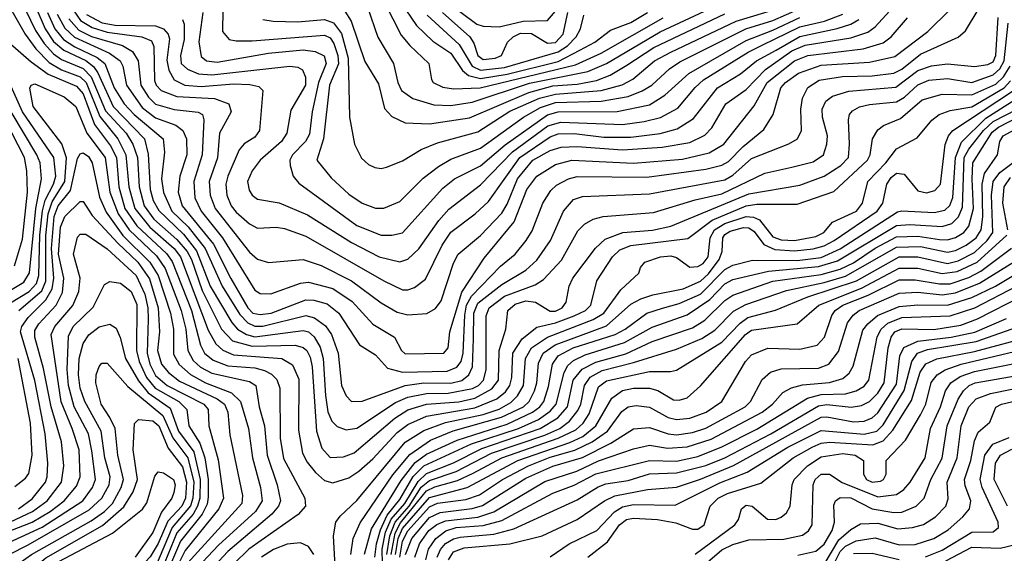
# Model space of a CAD drawing. Extents: x 997026 to 1115308, y 536381 to 619039.
# Tile 331 of 484: x 1024529 to 1028197, y 601369 to 603359. Entities that reach past the tile are written whole.
import ezdxf

# ---------------------------------------------------------------- set-up
doc = ezdxf.new("R2010")
doc.units = 0

msp = doc.modelspace()

# ---------------------------------------------------------------- linework, layer by layer
at = {"layer": '0CON20XD'}
for points in [[(1025857, 603485), (1025950.5, 603300.5), (1025981.9, 603261.9), (1026053.6, 603195), (1026062.5, 603135), (1026068.9, 603125), (1026105, 603106.8), (1026145, 603100.2), (1026244.3, 603104.3), (1026599.4, 603190.6), (1026695, 603233.8), (1026926.1, 603365)], [(1024485, 603417.6), (1024549.3, 603305), (1024589.8, 603249.8), (1024639.3, 603199.3), (1024685, 603171.1), (1024755, 603145.3), (1024776.4, 603125), (1024827.9, 602997.9), (1024895.1, 602915), (1024925.1, 602855.1), (1024935.1, 602735), (1024957.6, 602655), (1025013.8, 602585), (1025104, 602505), (1025128, 602475), (1025231.3, 602201.3), (1025260, 602150), (1025286.4, 602126.4), (1025325, 602109.2), (1025505.1, 602095.1), (1025545, 602072), (1025568.3, 602018.3), (1025567.9, 601827.9), (1025582.5, 601742.5), (1025599.4, 601709.4), (1025631.1, 601671.1), (1025665, 601640.8), (1025695, 601631.8), (1025755, 601651.1), (1025792.6, 601675), (1025845, 601722), (1025935, 601819.2), (1025975, 601849.5), (1026045, 601880.5), (1026225, 601911.2), (1026306.3, 601945), (1026338.1, 601971.9), (1026355, 601995.3), (1026362.7, 602025), (1026365.9, 602115), (1026400.9, 602169.1), (1026455, 602212.3), (1026525, 602228.9), (1026594.7, 602255), (1026636.2, 602275), (1026656.6, 602295), (1026679.3, 602385), (1026737.1, 602475), (1026765, 602500.6), (1026805, 602516.7), (1027017.2, 602542.8), (1027108.6, 602611.4), (1027235, 602664.3), (1027275, 602670.5), (1027425, 602671), (1027561.3, 602718.7), (1027687.2, 602835), (1027696.8, 602855), (1027705.3, 602915), (1027725, 602947.7), (1027746.4, 602963.6), (1027809.3, 602990.7), (1027890.3, 603059.7), (1027965, 603080.8), (1028075, 603078.1), (1028165, 603118), (1028194.1, 603145.9), (1028218.1, 603185)], [(1024588.8, 603405), (1024623.5, 603325), (1024655, 603277.4), (1024693, 603245), (1024775, 603206.9), (1024804.6, 603184.6), (1024820.7, 603160.7), (1024877.7, 603035), (1024993.8, 602915), (1025007.8, 602857.8), (1025015.7, 602725), (1025026.8, 602685), (1025047, 602647), (1025139.3, 602559.3), (1025187.4, 602497.4), (1025239.2, 602365), (1025319.3, 602229.3), (1025340, 602205), (1025374.5, 602184.5), (1025405, 602176.4), (1025585, 602200.3), (1025605, 602194.8), (1025626, 602176), (1025647.9, 602137.9), (1025659.9, 602095), (1025667.7, 601957.7), (1025677.1, 601897.1), (1025691.7, 601861.7), (1025711.5, 601841.5), (1025745, 601829.2), (1025785, 601836.1), (1025928.9, 601931.1), (1025975, 601952), (1026045, 601965.1), (1026125, 601966), (1026215.9, 601984.1), (1026238.1, 601995), (1026256.9, 602015), (1026266.3, 602053.7), (1026266.6, 602255), (1026277.2, 602285), (1026335, 602328.4), (1026449.6, 602370.4), (1026480.4, 602389.6), (1026547.5, 602462.5), (1026608.6, 602571.4), (1026633.3, 602596.7), (1026665.6, 602614.4), (1026702, 602625), (1026889.8, 602640.2), (1027045, 602687.1), (1027145, 602709.1), (1027305, 602786), (1027405, 602808.4)], [(1024728.4, 603395), (1024755.6, 603355), (1024799, 603329), (1024855, 603312), (1024984.4, 603295), (1025019.5, 603279.5), (1025028.3, 603258.3), (1025031.4, 603131.4), (1025037, 603115), (1025056.5, 603095), (1025115, 603072.7), (1025255.1, 603065.1), (1025308.7, 603045), (1025317.4, 603015), (1025273.8, 602935), (1025266.2, 602843.8), (1025235.5, 602755), (1025238.1, 602705), (1025257, 602655), (1025385, 602492.5), (1025415, 602465.3), (1025456, 602454), (1025585, 602464.3), (1025652.4, 602442.4), (1025765, 602385.5), (1025875, 602302.5), (1025935, 602268.5), (1025975, 602258.5), (1026046.1, 602263.9), (1026077.7, 602282.3), (1026099, 602311), (1026145, 602451.1), (1026162.4, 602485), (1026245, 602553.9), (1026325, 602637), (1026345, 602670.9), (1026382.9, 602765), (1026440.4, 602835), (1026505, 602870.9), (1026546.6, 602883.4), (1026605, 602886.3), (1026775, 602873), (1026922.8, 602882.8), (1027025, 602900.9), (1027081.4, 602928.6), (1027106.6, 602955), (1027159.5, 603045), (1027235, 603097.8), (1027306.9, 603173.1), (1027405, 603242), (1027455, 603263.9), (1027625, 603290.7), (1027687.8, 603312.2), (1027715, 603331.6), (1027782.7, 603405)], [(1025285.5, 603395), (1025284.7, 603315), (1025309.4, 603285), (1025335, 603279.1), (1025395, 603279.7), (1025665, 603300.3), (1025685, 603291.1), (1025699.4, 603269.4), (1025714, 603225), (1025716.3, 603193.7), (1025682.8, 603115), (1025660.6, 602915), (1025635.4, 602835), (1025689.5, 602769.5), (1025755, 602708.2), (1025805, 602674.7), (1025855, 602655.8), (1025885, 602655.8), (1025945, 602680.3), (1026032, 602768), (1026088.5, 602811.5), (1026135, 602838), (1026245, 602879.5), (1026406, 602995), (1026468.5, 603031.5), (1026525, 603049.3), (1026695, 603054.5), (1026795, 603071.9), (1026847.2, 603092.8), (1026883.8, 603115), (1026949.5, 603175), (1026988.6, 603201.4), (1027234.3, 603325), (1027335, 603355.5), (1027487.6, 603422.4)], [(1025824.9, 603404.9), (1025863.3, 603293.3), (1025921.8, 603195), (1025937.8, 603125), (1025951.7, 603095), (1025993.5, 603065), (1026071.6, 603041.6), (1026135, 603038.4), (1026215, 603050.9), (1026428.6, 603121.4), (1026645, 603165.5), (1026714.8, 603195), (1026915, 603313.3), (1027133.2, 603415)], [(1026168.5, 603388.5), (1026231.4, 603341.4), (1026255, 603334.3), (1026315, 603332), (1026405, 603352.7), (1026494.8, 603355.2), (1026546.4, 603415)], [(1024550.8, 603395), (1024588.5, 603318.5), (1024619.9, 603269.8), (1024655, 603231.3), (1024685, 603210.6), (1024765, 603176.4), (1024795.4, 603145.4), (1024849.3, 603019.3), (1024925.9, 602935), (1024950.9, 602895), (1024967.8, 602845), (1024973.9, 602735), (1024993.4, 602665), (1025029, 602615), (1025115, 602539.1), (1025153.1, 602495), (1025168.8, 602465), (1025208.6, 602348.6), (1025280.7, 602205), (1025321.6, 602161.6), (1025395, 602141.5), (1025555, 602145.1), (1025585, 602136.5), (1025598.5, 602125), (1025611.1, 602101.1), (1025618.8, 602065), (1025634.4, 601824.4), (1025655, 601760.8), (1025685, 601726.3), (1025735, 601728.9), (1025775, 601744.4), (1025926.9, 601873.1), (1025975, 601903.8), (1026044.6, 601925.4), (1026165, 601934.4), (1026225, 601948), (1026287.6, 601982.4), (1026312.2, 602015), (1026315.1, 602124.9), (1026340.4, 602205), (1026347.6, 602275), (1026375, 602297.6), (1026415, 602310), (1026450.8, 602305), (1026505, 602272.6), (1026525, 602272.6), (1026549.8, 602285), (1026564.3, 602305), (1026575.8, 602365), (1026589.5, 602395), (1026673.7, 602506.3), (1026710, 602540), (1026775.1, 602564.9), (1026885.9, 602574.1), (1026955, 602589.2), (1027245, 602709.9), (1027435, 602742.1), (1027525.3, 602774.7), (1027587.1, 602815), (1027616, 602845), (1027620, 602895), (1027615.8, 602985), (1027620.4, 603005), (1027631.4, 603018.6), (1027656.9, 603033.1), (1027695, 603042.8), (1027795, 603052.3), (1027825, 603070.1), (1027875, 603115.1), (1027915, 603132.7), (1027985, 603139.1), (1028075, 603124.9), (1028155, 603152.9), (1028179.9, 603175), (1028196.3, 603205), (1028210.5, 603345)], [(1024632.2, 603385), (1024659.9, 603325), (1024692.4, 603285), (1024735, 603257.8), (1024818.1, 603218.1), (1024845.7, 603195.7), (1024881.6, 603105), (1024918.2, 603045), (1024955, 603004.6), (1025063.1, 602915), (1025068.6, 602865), (1025057.3, 602765), (1025065.2, 602714.8), (1025096.1, 602645), (1025156.9, 602586.9), (1025219.9, 602505), (1025283, 602365), (1025349.7, 602259.7), (1025378.8, 602228.8), (1025405, 602216.2), (1025435, 602216.2), (1025595, 602255.4), (1025627.3, 602247.3), (1025667.8, 602217.8), (1025690, 602185), (1025716, 602116), (1025728.1, 601995), (1025745, 601956.4), (1025765, 601934.7), (1025805, 601936.3), (1025965.5, 601994.5), (1026035, 602004.3), (1026135, 602003.3), (1026175.9, 602014.1), (1026201.6, 602035), (1026215.3, 602064.7), (1026219, 602169), (1026220.3, 602265), (1026235, 602302.2), (1026325, 602371.5), (1026414.7, 602425), (1026455, 602462.2), (1026506.5, 602535), (1026554.8, 602645), (1026591.5, 602688.5), (1026625, 602699.4), (1026875, 602709.8), (1027155, 602761.5), (1027185, 602779.4), (1027255, 602841.2), (1027394.4, 602895.6), (1027426.4, 602915), (1027440.6, 602945), (1027438.3, 603025), (1027445.4, 603065.4)], [(1024668.7, 603378.7), (1024697.3, 603327.3), (1024733.5, 603293.5), (1024863.9, 603233.9), (1024903.7, 603205), (1024913.9, 603185), (1024926.9, 603115), (1024985, 603031), (1025035, 602992.3), (1025111.1, 602965), (1025136.9, 602945), (1025151, 602915), (1025152.3, 602855), (1025125.1, 602774.9), (1025119.6, 602715), (1025134.9, 602665), (1025251.2, 602521.2), (1025315, 602393.9), (1025378.5, 602285), (1025397.7, 602265), (1025425, 602259), (1025466.4, 602265), (1025595, 602314.2), (1025625, 602312.9), (1025675, 602299.7), (1025717.8, 602265), (1025795, 602146.7), (1025855, 602108.8), (1025899, 602059), (1025955, 602044.6), (1026121.5, 602048.5), (1026157.3, 602062.7), (1026173.3, 602085), (1026181.5, 602115), (1026186.6, 602256.6), (1026193.9, 602295), (1026212.2, 602327.8), (1026320.6, 602439.4), (1026374.2, 602485), (1026416.2, 602535), (1026438.3, 602571.7), (1026477.3, 602675), (1026507.9, 602722.1), (1026528.1, 602741.9), (1026572.7, 602765), (1026605, 602773.9), (1026865, 602772.1), (1027085, 602801.4), (1027145, 602815.7), (1027169.5, 602830.5), (1027224, 602886), (1027301.4, 602948.7), (1027335.7, 603005), (1027364.4, 603105), (1027381.9, 603125), (1027430.6, 603159.4), (1027515, 603189.3), (1027695, 603199.9), (1027788.9, 603221.1), (1027911.8, 603315), (1027993.8, 603395)], [(1024778.2, 603378.2), (1024836.7, 603346.7), (1024885, 603338.3), (1025035, 603335.7), (1025064.9, 603324.9), (1025082.5, 603305), (1025086.9, 603286.9), (1025077.5, 603207.5), (1025085, 603170.4), (1025105, 603134.4), (1025144.4, 603115), (1025205, 603108.9), (1025325, 603120), (1025386.9, 603116.9), (1025419.3, 603109.3), (1025434.4, 603095), (1025421.8, 602945), (1025405, 602920.7), (1025364.8, 602895.2), (1025347, 602873), (1025304.2, 602775), (1025297.2, 602745), (1025300.8, 602705), (1025316.5, 602665), (1025335, 602641), (1025385, 602597.6), (1025415, 602581.2), (1025485, 602584.8), (1025515, 602580), (1025595, 602551.3), (1025885, 602385.2), (1025955, 602351.6), (1025975, 602351.6), (1025999.3, 602360.7), (1026040.7, 602390.7), (1026102.4, 602517.6), (1026135, 602566.2), (1026225.7, 602634.3), (1026275, 602680.5), (1026392.4, 602845), (1026505, 602922.4), (1026535, 602932.6), (1026595, 602934), (1026705, 602921), (1026805, 602920.7), (1026915, 602933.8), (1026978.5, 602951.5), (1027039.4, 602990.6), (1027128.6, 603105), (1027213.7, 603156.3), (1027274, 603205), (1027346.2, 603245), (1027435, 603296.4), (1027574.4, 603325.6), (1027625, 603341.9), (1027655, 603359.5)], [(1025135, 603359.6), (1025142, 603342), (1025141.5, 603285), (1025127.9, 603225), (1025131.2, 603195), (1025153.7, 603173.7), (1025195, 603157.2), (1025245, 603153.4), (1025534.8, 603184.7), (1025565, 603182), (1025582.1, 603172.1), (1025593.7, 603143.7), (1025593.7, 603115), (1025539.2, 603020.8), (1025523.8, 602935), (1025504.7, 602905), (1025425.4, 602835), (1025395, 602794.6), (1025377.5, 602755), (1025383.5, 602723.5), (1025395, 602704.6), (1025415, 602689.7), (1025495, 602675.3), (1025600.8, 602630.8), (1025765, 602527.6), (1025867.5, 602475), (1025945, 602456.3), (1025975, 602465.3), (1026015.4, 602504.6), (1026090, 602610), (1026127.7, 602652.3), (1026245, 602742.8), (1026364.4, 602865.6), (1026496.9, 602963.1), (1026545, 602976.1), (1026775, 602968.4), (1026855, 602978.5), (1026916.5, 602993.5), (1026981, 603029), (1027044.7, 603105.3), (1027076, 603134), (1027242.4, 603237.6), (1027295, 603263.1), (1027435, 603332.2), (1027526.6, 603353.4), (1027595, 603378.6)], [(1025211.5, 603385), (1025196.6, 603276.6), (1025205, 603221.8), (1025225, 603204.8), (1025265, 603200.7), (1025455.8, 603234.2), (1025585.6, 603245.6), (1025630.3, 603240.3), (1025663.6, 603223.6), (1025670.2, 603195), (1025641.6, 603125), (1025618.4, 603015), (1025608.5, 602931.5), (1025593.7, 602905), (1025545.2, 602855), (1025535.6, 602835), (1025536.1, 602815), (1025548.2, 602775), (1025569, 602749), (1025785, 602591.3), (1025875, 602555.7), (1025914.8, 602555.2), (1025955, 602564.1), (1026105, 602731.1), (1026148.9, 602765), (1026245, 602813.2), (1026337.8, 602892.2), (1026495, 603004.3), (1026535, 603014.7), (1026754, 603016), (1026875, 603040.6), (1026932.3, 603077.7), (1027022, 603158), (1027235, 603281.2), (1027335, 603319.4), (1027435, 603366.8)], [(1025435, 603359.3), (1025473, 603353), (1025565, 603350.3), (1025665, 603358.8), (1025697.4, 603347.4), (1025727.5, 603307.5), (1025753.1, 603215), (1025757.5, 602995), (1025776.5, 602895), (1025801.9, 602841.9), (1025828.3, 602818.3), (1025852.5, 602807.5), (1025875, 602803.5), (1025895, 602808.5), (1025955, 602832.9), (1026025, 602874.2), (1026085, 602900), (1026235, 602940.3), (1026355, 603017.1), (1026465, 603066.3), (1026525, 603081.3), (1026695, 603094.1), (1026773.7, 603116.3), (1026812.6, 603137.4), (1026893.3, 603205), (1026955, 603237.6), (1027197.4, 603352.6), (1027358.5, 603401.5)], [(1025739.8, 603389.8), (1025763.4, 603353.4), (1025815, 603202.5), (1025865, 603119.4), (1025887.7, 603027.7), (1025915, 602997.7), (1025965, 602974.1), (1026055, 602970.4), (1026205, 602993.1), (1026425, 603087.1), (1026515, 603111.4), (1026605, 603118.1), (1026678, 603132), (1026728.8, 603151.2), (1026790.7, 603189.3), (1026891.6, 603255), (1027155, 603380.8)], [(1025966.8, 603395), (1026006.9, 603336.9), (1026068.6, 603278.6), (1026135, 603234.2), (1026179, 603169), (1026200.3, 603150.3), (1026245, 603139.8), (1026345, 603155.5), (1026535, 603202.9), (1026615.2, 603245), (1026671.8, 603275), (1026730, 603320), (1026805, 603347.9), (1026867.4, 603385)], [(1026047.2, 603375), (1026166, 603266), (1026214.7, 603185), (1026245, 603170.7), (1026335, 603180), (1026535, 603238.1), (1026569.2, 603260.8), (1026601.8, 603295), (1026617.5, 603325), (1026630, 603375)], [(1026104.2, 603385), (1026205.2, 603295), (1026220.7, 603270.7), (1026235.2, 603225), (1026255, 603210), (1026300, 603215), (1026323.5, 603225), (1026345.9, 603275), (1026367.1, 603295), (1026395, 603308.7), (1026435, 603306.7), (1026495, 603271), (1026525, 603273.5), (1026553.7, 603305), (1026571, 603385)], [(1027405, 602808.4), (1027485, 602828.7), (1027522.7, 602855), (1027535.6, 602894.4), (1027537.6, 602925), (1027519.6, 602995), (1027517.8, 603025), (1027531.9, 603055), (1027556.8, 603073.2), (1027617.7, 603092.3), (1027792.8, 603107.2), (1027875, 603169.2), (1027925, 603187.1), (1027985, 603194.2), (1028085, 603183.9), (1028135, 603191.6), (1028155, 603201.1), (1028165.5, 603225), (1028173.2, 603366.8)], [(1027445.4, 603065.4), (1027464.5, 603105.5), (1027507.2, 603132.8), (1027593.5, 603146.5), (1027705, 603148.8), (1027785, 603158.9), (1027815, 603174.3), (1027885, 603229.7), (1028025, 603293.3), (1028052.4, 603317.6), (1028099.8, 603395)], [(1024712.2, 603362.2), (1024749.4, 603319.4), (1024796.4, 603296.4), (1024912.2, 603262.2), (1024949.8, 603239.8), (1024970.8, 603205), (1024980.1, 603115), (1025009.2, 603069.2), (1025035, 603043.1), (1025105, 603024.3), (1025193.4, 603013.4), (1025210, 603005), (1025215.3, 602985.3), (1025208.5, 602855), (1025177.4, 602755), (1025181.5, 602695), (1025204.9, 602645), (1025284.9, 602545), (1025405, 602350.4), (1025425, 602337.3), (1025465, 602337.2), (1025575, 602377), (1025605, 602380.7), (1025695, 602356.1), (1025768.1, 602308.1), (1025845, 602223.5), (1025925.3, 602175.3), (1025951.3, 602125), (1025965, 602112.9), (1026108.6, 602115), (1026125.3, 602135), (1026131.1, 602195), (1026176.6, 602343.4), (1026259.8, 602470.2), (1026371.5, 602605), (1026417.5, 602725), (1026455.2, 602775), (1026525, 602819.1), (1026586.2, 602835), (1026815, 602823.8), (1026998.3, 602838.3), (1027097.2, 602862.8), (1027152.1, 602895), (1027265, 603037.1), (1027313.5, 603125), (1027415.6, 603205), (1027464.9, 603225.1), (1027670.6, 603249.4), (1027745, 603272.3), (1027774.8, 603295), (1027836.1, 603365)], [(1024485, 603277.7), (1024572, 603202), (1024635.6, 603155.6), (1024740.2, 603110.2), (1024765, 603081.7), (1024808.2, 602968.2), (1024867.7, 602887.7), (1024890.3, 602845), (1024898.7, 602735), (1024921.1, 602655), (1024965, 602590.6), (1025076.4, 602486.4), (1025097.2, 602457.2), (1025169.4, 602275), (1025202.5, 602145), (1025217.2, 602115), (1025249.2, 602089.2), (1025305, 602068.2), (1025405, 602060.4), (1025440.7, 602050.7), (1025467.3, 602037.3), (1025487.3, 602017.3), (1025497.8, 601985), (1025499.2, 601799.2), (1025512.3, 601722.3), (1025591.4, 601575), (1025594.1, 601545), (1025566.5, 601513.5), (1025382.8, 601385), (1025271.4, 601275)], [(1024495, 602303.1), (1024565, 602345.1), (1024592.2, 602375), (1024600.7, 602405), (1024604.3, 602555), (1024613.8, 602646.2), (1024623.8, 602686.2), (1024655, 602745.3), (1024663.5, 602775), (1024655.9, 602845), (1024539.1, 603015), (1024458.9, 603195)], [(1024509.2, 602440.8), (1024539.7, 602540.3), (1024557.9, 602715), (1024555.4, 602795), (1024546.6, 602845), (1024403.6, 603123.6)], [(1024526.3, 602275), (1024612.2, 602347.8), (1024626.5, 602383.5), (1024627.1, 602427.1), (1024626.4, 602553.6), (1024635, 602635), (1024650, 602680), (1024697, 602755), (1024703.3, 602843.3), (1024686.2, 602896.2), (1024579.2, 603035), (1024567.3, 603102.7), (1024571.8, 603115), (1024585, 603120), (1024695, 603071.2), (1024738.3, 603035), (1024779, 602935), (1024847.5, 602845), (1024865.5, 602715), (1024895.6, 602635), (1024937.1, 602575), (1025038.6, 602478.6), (1025070.5, 602430.5), (1025130.6, 602275), (1025147.6, 602205), (1025155.4, 602125), (1025175, 602088), (1025203, 602063), (1025245, 602041.5), (1025385, 602009.8), (1025408.2, 601995), (1025421.6, 601915), (1025441, 601845), (1025450.5, 601735), (1025488.3, 601625), (1025501.1, 601565), (1025493.7, 601545), (1025467.8, 601515), (1025305, 601375.7), (1025222.2, 601287.8)], [(1025711.8, 601185), (1025698.3, 601435), (1025707.1, 601485), (1025722.5, 601507.5), (1025785, 601566.8), (1025965, 601783.2), (1026035, 601827.4), (1026115, 601856.8), (1026255, 601886.5), (1026315, 601906.4), (1026359, 601931), (1026383.2, 601956.8), (1026405.1, 601995), (1026413.6, 602095), (1026435.2, 602135), (1026494.9, 602175.1), (1026665, 602241), (1026705.4, 602264.6), (1026768, 602352), (1026835, 602413.8), (1026841.4, 602435), (1026857.5, 602455), (1026916.2, 602475), (1026955, 602477.9), (1026975, 602471.9), (1027025, 602436.2), (1027055, 602438.1), (1027075, 602450.3), (1027093.8, 602475), (1027100.6, 602545), (1027117.2, 602575), (1027155, 602599.2), (1027235, 602624.7), (1027263, 602623), (1027285, 602612.3), (1027335, 602549.5), (1027365, 602538.2), (1027414.5, 602535.5), (1027495, 602550.4), (1027524.7, 602565), (1027556.3, 602603.7), (1027646.1, 602645), (1027669, 602675), (1027688.8, 602755), (1027755.2, 602825), (1027795, 602877.2), (1027872.3, 602917.8), (1027926.3, 602983.7), (1027954.5, 603005), (1027995, 603020), (1028075, 603033.1), (1028195.7, 603104.3), (1028220, 603130)], [(1025762.4, 601365), (1025771.1, 601425), (1025797.3, 601482.7), (1025918.4, 601661.6), (1025982, 601738), (1026058.8, 601791.2), (1026143.6, 601826.4), (1026323.6, 601876.4), (1026405.8, 601915), (1026426.3, 601935), (1026446.1, 601975), (1026454.9, 602005), (1026461.6, 602078.4), (1026479.1, 602115), (1026523.2, 602146.8), (1026618.4, 602181.6), (1026715, 602217.6), (1026805, 602297.5), (1026842.2, 602317.8), (1026887.3, 602332.7), (1027000.9, 602355), (1027065, 602384.1), (1027095, 602411.7), (1027134.7, 602465), (1027146, 602495), (1027148.3, 602545), (1027155, 602558.3), (1027175, 602570.7), (1027225, 602584), (1027245, 602583.2), (1027265, 602569.4), (1027300.7, 602520.7), (1027342.3, 602502.3), (1027415, 602496.3), (1027485, 602504.3), (1027525, 602515.3), (1027562.5, 602535), (1027723.4, 602645), (1027743.7, 602675), (1027758.8, 602745), (1027775, 602770), (1027795, 602786.3), (1027823.3, 602783.3), (1027875, 602720), (1027907.3, 602712.7), (1027938.1, 602721.9), (1027958.7, 602745), (1027976.9, 602893.1), (1027988.4, 602925), (1028004.4, 602945.6), (1028227.5, 603092.5)], [(1025813.8, 601366.2), (1025839.5, 601460.5), (1025949.7, 601640.3), (1026002.2, 601707.8), (1026045, 601739.5), (1026158.8, 601791.2), (1026345, 601851.4), (1026439, 601895), (1026466.6, 601915), (1026481.2, 601935), (1026498.5, 601991.5), (1026513.5, 602075), (1026534.4, 602105.6), (1026590.5, 602135), (1026747.7, 602185), (1026784.8, 602205), (1026864.9, 602265.1), (1026923.7, 602283.7), (1026985, 602300), (1027065, 602334.9), (1027155, 602427.3), (1027185, 602443.1), (1027258.2, 602461.8), (1027425, 602460.8), (1027515, 602472.5), (1027585, 602503.8), (1027798.2, 602641.8), (1027815, 602645.6), (1027935, 602639.3), (1027975, 602648), (1027993.5, 602666.5), (1028004.5, 602695.5), (1028014.9, 602845), (1028037.7, 602902.3), (1028128, 602992), (1028250.3, 603069.7)], [(1025881.3, 601275), (1025879.8, 601385), (1025892.2, 601447.8), (1025913.2, 601496.8), (1025963.5, 601555), (1026012.8, 601637.2), (1026045, 601667.5), (1026145, 601706.5), (1026249.9, 601760.1), (1026468.3, 601835), (1026533.1, 601875), (1026569.3, 601915), (1026591, 602015), (1026624, 602056), (1026675, 602081.7), (1026786.5, 602113.5), (1026885, 602158.5), (1027035, 602209.7), (1027081.2, 602238.8), (1027155, 602312.3), (1027185, 602331.5), (1027335, 602383.6), (1027515, 602409), (1027585, 602428.9), (1027635, 602452.2), (1027715, 602506.5), (1027795, 602548.6), (1027875, 602552.2), (1027955, 602539), (1027985, 602538.5), (1028015, 602546.7), (1028045.6, 602565), (1028065, 602589.1), (1028081.9, 602655), (1028076.4, 602763.6), (1028079.8, 602825), (1028150.9, 602939.1), (1028175, 602957.9), (1028355, 603051.5)], [(1024495, 602349.8), (1024545, 602380), (1024565.5, 602415), (1024588.8, 602655), (1024610.3, 602765), (1024605.1, 602825), (1024593.5, 602855), (1024497.4, 603015)], [(1025852, 601355), (1025858.5, 601405), (1025872.5, 601457.5), (1025898, 601512), (1025945, 601570.6), (1025994.8, 601655.2), (1026034.5, 601695.5), (1026212.6, 601777.4), (1026387.4, 601835), (1026461.2, 601868.8), (1026505, 601898.7), (1026527.5, 601925), (1026556.7, 602043.3), (1026570.7, 602069.3), (1026591.4, 602088.6), (1026635, 602108.9), (1026781.4, 602155), (1026885, 602212.8), (1027015, 602258.6), (1027100.3, 602315), (1027155, 602373.7), (1027185, 602389.9), (1027318.5, 602421.5), (1027505, 602438.2), (1027575, 602459.1), (1027795, 602591.1), (1027845, 602595.3), (1027965, 602587.2), (1028001.6, 602598.4), (1028026.4, 602623.6), (1028040.5, 602659.5), (1028047.6, 602845), (1028064.3, 602875.7), (1028118.5, 602945), (1028155, 602979), (1028244.8, 603025.2)], [(1025896.6, 601365), (1025907.3, 601435), (1025927.8, 601485), (1025979.8, 601545), (1026025, 601615.9), (1026055, 601640.2), (1026155.2, 601674.8), (1026286.9, 601743.1), (1026485, 601810.1), (1026540.8, 601835), (1026577.6, 601862.4), (1026608.6, 601901.4), (1026619.2, 601925), (1026632.8, 601995), (1026654.3, 602025.7), (1026698.8, 602051.2), (1026815, 602080.7), (1026975, 602130.7), (1027070.2, 602169.8), (1027118.8, 602201.2), (1027188.5, 602271.5), (1027233.3, 602296.7), (1027385, 602349.5), (1027525, 602378.6), (1027605, 602402.5), (1027795, 602510.5), (1027885, 602512.6), (1027985, 602491.5), (1028015, 602498.7), (1028055, 602518.6), (1028092.2, 602545), (1028110.6, 602575), (1028116.3, 602623.7), (1028113.8, 602745), (1028123.1, 602785), (1028171.7, 602855), (1028179.3, 602905), (1028192.9, 602925), (1028345, 603008.9)], [(1024524.4, 601535), (1024575, 601572.4), (1024625.4, 601635), (1024632, 601655), (1024634.3, 601705), (1024624.1, 601815), (1024585, 602013.6), (1024532, 602195), (1024537.4, 602215), (1024561.3, 602248.7), (1024626.3, 602313.7), (1024650.7, 602355), (1024656.5, 602395), (1024647.5, 602505), (1024657.4, 602625), (1024672.7, 602665), (1024718.1, 602721.9), (1024745, 602841.5), (1024755, 602858.4), (1024765, 602861.7), (1024785, 602848.7), (1024799.7, 602825), (1024826.6, 602696.6), (1024851.2, 602641.2), (1024913.8, 602553.8), (1025014, 602455), (1025045.2, 602405.2), (1025090.6, 602265), (1025101.5, 602205), (1025102, 602112), (1025123.5, 602073.5), (1025165, 602035.4), (1025221.2, 602005), (1025317.6, 601967.6), (1025351.6, 601935), (1025381.7, 601835), (1025395.8, 601725), (1025426.1, 601615), (1025432.8, 601565), (1025407.3, 601525), (1025269.7, 601400.3), (1025172.1, 601295)], [(1025912.8, 601365), (1025927.9, 601445), (1025947.5, 601482.5), (1026045, 601602.4), (1026075, 601617.1), (1026159.8, 601640.2), (1026217.6, 601667.6), (1026324.5, 601725.5), (1026535, 601798.8), (1026600.3, 601829.7), (1026627.8, 601855), (1026650.1, 601889.9), (1026685, 601989.5), (1026715, 602012.9), (1026875, 602046.9), (1026953, 602047), (1026975, 602052.5), (1027145, 602156.7), (1027212.2, 602227.8), (1027241.7, 602248.3), (1027343.8, 602276.2), (1027464.9, 602325.1), (1027646, 602385), (1027805, 602474.9), (1027875, 602474.5), (1027985, 602450.1), (1028025, 602459.7), (1028085, 602491), (1028132.4, 602535), (1028154.4, 602565), (1028148.7, 602705), (1028155.3, 602755), (1028180.5, 602789.5), (1028254.4, 602845)], [(1028209.5, 602575), (1028191.2, 602675), (1028196.2, 602735), (1028219.9, 602770.1)], [(1024495, 601487.1), (1024577.2, 601525), (1024630.9, 601565), (1024684.5, 601635), (1024693.3, 601695), (1024684.6, 601785), (1024645.8, 601915), (1024618.1, 602058.1), (1024585.7, 602175), (1024585, 602199.5), (1024600.5, 602225), (1024664.6, 602295), (1024688.3, 602341.7), (1024693.9, 602395), (1024674, 602485), (1024681.2, 602585), (1024697.7, 602625), (1024755, 602680.5), (1024765, 602680.6), (1024798.9, 602628.9), (1024894.9, 602524.9), (1024969.2, 602455), (1025012.8, 602392.8), (1025044.9, 602285), (1025050, 602195), (1025042.8, 602125), (1025057.9, 602075), (1025083.9, 602043.9), (1025125, 602011.1), (1025264.3, 601945), (1025292.6, 601925), (1025304.8, 601895.2), (1025311.6, 601811.6), (1025359.2, 601585), (1025356, 601555), (1025155, 601334)], [(1024415, 601423.7), (1024575.6, 601485.6), (1024642.6, 601525), (1024695.2, 601565), (1024740.2, 601619.8), (1024754.2, 601655), (1024750.1, 601755), (1024725.1, 601835), (1024683.6, 601933.6), (1024646.8, 602185), (1024659.5, 602215), (1024727.2, 602292.8), (1024749.8, 602345), (1024753.8, 602395), (1024730, 602485), (1024745, 602547.5), (1024755, 602559.6), (1024775, 602559.1), (1024855, 602503.8), (1024963.5, 602405), (1024995.7, 602335), (1025006.2, 602285), (1025007.8, 602242.2)], [(1025928.7, 601365), (1025939.2, 601425), (1025955, 601461.3), (1026055, 601577.3), (1026195.9, 601614.1), (1026384.6, 601715.4), (1026578, 601782), (1026626.8, 601805), (1026675.4, 601845), (1026735, 601947.6), (1026775, 601976.5), (1026815, 601984.8), (1026875, 601985.5), (1026906.4, 601976.4), (1026965, 601941.4), (1026985, 601939.7), (1027015, 601949.2), (1027065, 601993.1), (1027232.8, 602185), (1027255, 602201), (1027424.8, 602225.2), (1027505.2, 602295), (1027665, 602357.3), (1027805, 602432.9), (1027875, 602432.5), (1027965, 602412.2), (1028020.6, 602419.4), (1028095.1, 602455), (1028205.4, 602555)], [(1025945, 601355), (1025955, 601414.5), (1025975, 601452.7), (1026055, 601542.6), (1026085, 601555.8), (1026190.5, 601569.5), (1026242.1, 601587.9), (1026327.1, 601645), (1026424.3, 601695), (1026505, 601728.3), (1026596.4, 601753.6), (1026661.2, 601785), (1026718.4, 601825), (1026771.7, 601898.3), (1026795, 601916), (1026825, 601920.2), (1026875, 601914), (1026945, 601876.1), (1026975, 601868.2), (1027025, 601873.6), (1027086.5, 601895), (1027144.7, 601935), (1027233, 602085), (1027255, 602109.4), (1027315.9, 602134.1), (1027435, 602130.6), (1027499.4, 602145), (1027527.2, 602175), (1027554.1, 602255.9), (1027566.4, 602275), (1027595, 602294), (1027688.9, 602331.1), (1027805, 602388.4), (1027865, 602389.4), (1027955, 602374.1), (1027995, 602374.3), (1028065, 602398.1), (1028108.6, 602421.4), (1028223.6, 602506.4)], [(1025966.1, 601365), (1025989.8, 601425), (1026055, 601502.9), (1026095, 601521.6), (1026215, 601536.5), (1026252.7, 601547.3), (1026415, 601650.1), (1026515, 601694), (1026625, 601727.1), (1026730.6, 601779.4), (1026815, 601834), (1026875, 601838.4), (1026945, 601814.3), (1026975, 601810.8), (1027035, 601819.6), (1027085, 601836.5), (1027231.2, 601915), (1027251.2, 601935), (1027295, 602016.8), (1027325.2, 602044.8), (1027365, 602057), (1027505, 602060), (1027542.9, 602075), (1027578.6, 602121.4), (1027612, 602228), (1027633.1, 602256.9), (1027656.3, 602275), (1027805, 602339.7), (1027875, 602343), (1027965, 602333.3), (1028015, 602340.5), (1028103.6, 602376.4), (1028235, 602456.8)], [(1026001.5, 601355), (1026018.4, 601405), (1026053.7, 601455), (1026082.5, 601477.4), (1026115, 601490.7), (1026235, 601504.7), (1026295.8, 601524.2), (1026485, 601637.6), (1026604, 601676), (1026685, 601713.8), (1026815, 601759.3), (1026875, 601773), (1026941.7, 601761.7), (1027015, 601766.3), (1027105, 601795.4), (1027294.4, 601895), (1027332.6, 601925), (1027371.2, 601968.8), (1027404, 601986), (1027445, 601997.2), (1027545, 602006), (1027595, 602021), (1027618.6, 602041.4), (1027633.4, 602066.6), (1027669.2, 602200.8), (1027687.9, 602225), (1027724.5, 602255.5), (1027805, 602290), (1027875, 602296), (1027985, 602294.7), (1028075, 602322.4), (1028163.5, 602365), (1028245, 602413.7)], [(1024454.9, 601395.1), (1024613.3, 601466.7), (1024763.8, 601565), (1024800, 601615), (1024811.9, 601645), (1024798.2, 601751.8), (1024784.9, 601815), (1024732.2, 601915), (1024711.5, 601995), (1024705.9, 602055), (1024710.7, 602179.3), (1024727.8, 602215), (1024802.5, 602287.5), (1024845, 602371.1), (1024865, 602382.9), (1024905, 602376.3), (1024943.8, 602345), (1024965, 602296.4), (1024964.2, 602125), (1024973.9, 602085), (1025001.2, 602025), (1025033.3, 601985), (1025122.2, 601935), (1025152.3, 601905), (1025159.4, 601845), (1025199.8, 601779.8), (1025218.9, 601725), (1025231.5, 601645), (1025231.6, 601578.4), (1025227, 601553), (1025208.8, 601515), (1025128.5, 601415), (1025065, 601267.4)], [(1026041.9, 601345), (1026051.4, 601385), (1026078.6, 601425), (1026116.8, 601453.2), (1026155, 601465.1), (1026255, 601472.5), (1026325, 601491.5), (1026515, 601593.9), (1026595, 601624), (1026675, 601665.6), (1026875, 601715.7), (1026975, 601713.4), (1027055, 601730.1), (1027145, 601766.3), (1027275, 601831.9), (1027462.9, 601947.1), (1027515, 601962), (1027605, 601964.4), (1027645.1, 601974.9), (1027675, 601992.9), (1027691.7, 602015), (1027723.4, 602176.6), (1027737.4, 602205), (1027762.4, 602227.6), (1027815, 602248.2), (1027995, 602254.7), (1028086.8, 602285), (1028245, 602365.9)], [(1026083.9, 601355), (1026096.2, 601383.8), (1026115, 601405.4), (1026145, 601423.6), (1026170.4, 601429.6), (1026295, 601440.3), (1026369.2, 601460.8), (1026605, 601568.5), (1026683.3, 601616.7), (1026711.9, 601628.1), (1026795, 601641.3), (1026875, 601665.1), (1026975, 601669.3), (1027085, 601696.2), (1027155, 601725.3), (1027326.5, 601815), (1027505, 601919.7), (1027535, 601924.5), (1027626.1, 601913.9), (1027665, 601920.6), (1027694.7, 601935.3), (1027725, 601966.7), (1027748.5, 602005), (1027763.5, 602135), (1027775.3, 602174.7), (1027788.3, 602195), (1027815, 602205.6), (1027933.6, 602203.6), (1028035, 602220.3), (1028096.9, 602243.1), (1028261.7, 602328.3)], [(1025007.8, 602242.2), (1025003.8, 602115), (1025014.2, 602074.2), (1025035, 602031.6), (1025078.8, 601995), (1025215.1, 601925.1), (1025230.7, 601905), (1025233.8, 601845), (1025267.9, 601717.9), (1025287.8, 601575), (1025271, 601535), (1025145, 601379.7), (1025083, 601255)], [(1027187.3, 601697.3), (1027515, 601876.5), (1027535, 601878), (1027635, 601860), (1027675, 601862.5), (1027705, 601873.9), (1027725, 601893), (1027795, 602000.3), (1027807.5, 602105), (1027822.8, 602137.2), (1027875, 602160.4), (1027998.9, 602175), (1028086.8, 602193.2), (1028204.9, 602245.1)], [(1024489.4, 601365), (1024560.7, 601400.7), (1024788.5, 601531.5), (1024835, 601574.4), (1024861.8, 601625), (1024865.6, 601655), (1024846.8, 601725), (1024832.5, 601825), (1024771.2, 601935), (1024755, 601985.5), (1024747.6, 602035), (1024750.5, 602095), (1024765, 602150.9), (1024786.6, 602183.4), (1024825, 602213.2), (1024865, 602224), (1024888.9, 602208.9), (1024903.9, 602173.9), (1024923.8, 602095), (1024971.8, 602011.8), (1025007.9, 601967.9), (1025090, 601910), (1025120.5, 601825), (1025177.2, 601747.2), (1025201.4, 601645), (1025199.8, 601575), (1025192, 601545), (1025174.8, 601515), (1025114.1, 601445.9), (1025047.8, 601282.2)], [(1026505, 601356.2), (1026576.1, 601405), (1026678.6, 601455), (1026745, 601524.5), (1026775, 601543.2), (1026815, 601551.1), (1026971.1, 601548.9), (1027137.5, 601632.5), (1027238.7, 601671.3), (1027390.8, 601765), (1027515, 601827.6), (1027675, 601813.9), (1027721.7, 601825), (1027745, 601848.9), (1027823.8, 601976.2), (1027851.6, 602085), (1027872.7, 602115), (1027910.6, 602129.4), (1028091.4, 602158.6), (1028268.5, 602221.5)], [(1026644.7, 601355), (1026718.4, 601411.6), (1026763.5, 601475), (1026789.1, 601495), (1026815, 601500.9), (1026905, 601495.4), (1026973.2, 601483.2), (1027035, 601459.7), (1027055, 601460), (1027078.9, 601475), (1027100.5, 601545), (1027131.1, 601575), (1027165, 601592.4), (1027289.3, 601630.7), (1027410, 601725), (1027481.2, 601765), (1027515, 601779.6), (1027545, 601784), (1027706.5, 601773.5), (1027745, 601788.6), (1027781.5, 601828.5), (1027851.2, 601938.8), (1027883.4, 602045), (1027904.5, 602075.5), (1027945.7, 602094.3), (1028085, 602121.5), (1028308.2, 602181.8)], [(1027045, 601366), (1027192.7, 601475), (1027206.2, 601495), (1027217.5, 601535), (1027235, 601548.7), (1027256.9, 601545), (1027315, 601497.1), (1027345, 601495.8), (1027365.9, 601504.1), (1027385, 601520.4), (1027398.9, 601545), (1027406.2, 601625), (1027414.3, 601645), (1027464.1, 601695.9), (1027515, 601728.9), (1027595, 601741.9), (1027640.9, 601735), (1027672.3, 601715), (1027671.8, 601665), (1027682.7, 601645), (1027705, 601634.5), (1027735, 601637.9), (1027746.1, 601645), (1027756.1, 601665), (1027756.9, 601715), (1027828.5, 601791.5), (1027884.9, 601885.1), (1027904.2, 601925), (1027923.8, 602006.2), (1027945.9, 602034.1), (1027976.4, 602053.6), (1028035.7, 602074.3), (1028235, 602122)], [(1024511.6, 601618.4), (1024550.8, 601649.2), (1024562.7, 601667.3), (1024575.4, 601735), (1024568.9, 601855), (1024523.7, 602095)], [(1027055, 601305.8), (1027145, 601382.9), (1027185, 601402.6), (1027245, 601419.5), (1027375, 601421.9), (1027445, 601437.5), (1027467.1, 601452.9), (1027481.1, 601475), (1027484.8, 601625), (1027492.2, 601645), (1027515, 601664.8), (1027545, 601663.9), (1027593, 601633), (1027725, 601580), (1027795, 601588.7), (1027822.8, 601607.2), (1027845.6, 601634.4), (1027901.3, 601725), (1027922.1, 601835), (1027959, 601915), (1027977.8, 601975), (1027997.2, 602005), (1028031.8, 602028.2), (1028085, 602047.4), (1028265, 602082.7)], [(1024865, 601875.7), (1024832.7, 601925), (1024812.3, 602005), (1024813.9, 602035), (1024825, 602065.6), (1024835, 602078.5), (1024855, 602078.5), (1024931.5, 601991.5), (1025062.8, 601882.8), (1025100, 601800), (1025155.1, 601725), (1025177.2, 601635), (1025173.9, 601575), (1025165, 601546.1), (1025097.3, 601465), (1025035, 601319)], [(1027427.1, 601362.9), (1027495, 601377.3), (1027525, 601404), (1027555.4, 601455), (1027563.5, 601485), (1027561.2, 601548.8), (1027568.1, 601565), (1027585, 601577.1), (1027625, 601576.5), (1027705, 601535.1), (1027785, 601521.2), (1027815, 601522.8), (1027868.2, 601545), (1027898.2, 601575), (1027923.5, 601645), (1027965, 601723.9), (1027983.2, 601845), (1028025, 601943.5), (1028045, 601975.2), (1028065.5, 601994.5), (1028088.2, 602005), (1028245, 602032.4)], [(1027525, 601327.6), (1027580.8, 601419.2), (1027625, 601458.7), (1027661, 601479), (1027725, 601481.5), (1027800.1, 601460.1), (1027855, 601465.5), (1027895, 601476.7), (1027940.3, 601505), (1027979.3, 601545), (1027987.9, 601572.1), (1027983.9, 601635), (1028020.9, 601725), (1028035.7, 601845), (1028065, 601915.7), (1028092.1, 601945), (1028144.7, 601965.3), (1028225, 601981.7)], [(1027535, 601276.5), (1027585, 601375.6), (1027605, 601396.4), (1027645, 601416), (1027715, 601427.3), (1027805, 601401.4), (1027865, 601402.5), (1027933.9, 601425), (1027987.1, 601457.1), (1028042.7, 601505), (1028067.5, 601535), (1028072, 601565), (1028050.6, 601620.6), (1028048.4, 601645), (1028071.5, 601715), (1028085, 601788.6), (1028099.4, 601820.6), (1028142.3, 601857.7), (1028165, 601913.6), (1028186.7, 601925), (1028245, 601939.3)], [(1024505, 601085.8), (1024536, 601255), (1024555.4, 601294.6), (1024626.9, 601353.1), (1024837, 601473), (1024917.4, 601542.6), (1024951.7, 601598.3), (1024968.3, 601645), (1024951.6, 601755), (1024957, 601853), (1024971.2, 601868.8), (1025025, 601862.7), (1025047.8, 601845), (1025081.9, 601761.9), (1025135, 601691.6), (1025151, 601635), (1025146.5, 601575), (1025132.7, 601545), (1025081.2, 601488.8), (1025045, 601405.5), (1025015, 601356.6), (1024913.7, 601246.3), (1024867.8, 601177.8)], [(1024506.3, 601305), (1024531.2, 601335), (1024573.7, 601365), (1024795, 601490.4), (1024844.8, 601525.2), (1024875.4, 601555), (1024907.4, 601615), (1024916.2, 601645), (1024894.3, 601735), (1024885.1, 601835), (1024865, 601875.7)], [(1027903.4, 601356.6), (1027965, 601381.1), (1028075, 601448.4), (1028155, 601449.7), (1028174.6, 601465), (1028174.3, 601485), (1028113.8, 601615), (1028106.7, 601645), (1028124, 601735), (1028153.4, 601776.6), (1028215, 601800.9)], [(1028208.7, 601545), (1028158.2, 601645), (1028163.8, 601705), (1028182.3, 601735), (1028225, 601757.7)], [(1026126.5, 601345), (1026144.5, 601375), (1026185, 601389.8), (1026354.9, 601405.1), (1026474.9, 601435.1), (1026605.1, 601494.9), (1026707.5, 601565), (1026746.2, 601583.8), (1026867.3, 601607.3), (1026975, 601616.5), (1027065, 601645.3), (1027187.3, 601697.3)], [(1024675, 601338.5), (1024874.9, 601445.1), (1024986.6, 601533.4), (1025002.6, 601557.4), (1025032.8, 601657.2), (1025045, 601673.5), (1025065, 601668.9), (1025101.8, 601645), (1025108.1, 601625), (1025103.6, 601596.4), (1025096.4, 601575), (1025057.5, 601522.5), (1025025, 601446.4), (1024959.5, 601355)], [(1025625, 601365.5), (1025605, 601395.3), (1025575, 601407.9), (1025525, 601403), (1025475, 601384.1), (1025429.7, 601355)], [(1027978.8, 601341.2), (1028075, 601392.6), (1028181.2, 601388.8), (1028238.1, 601401.9)], [(1027635, 601368.5), (1027705, 601370.3), (1027805, 601346.4)]]:
    msp.add_lwpolyline(points, dxfattribs=at)

doc.saveas('drawing.dxf')
